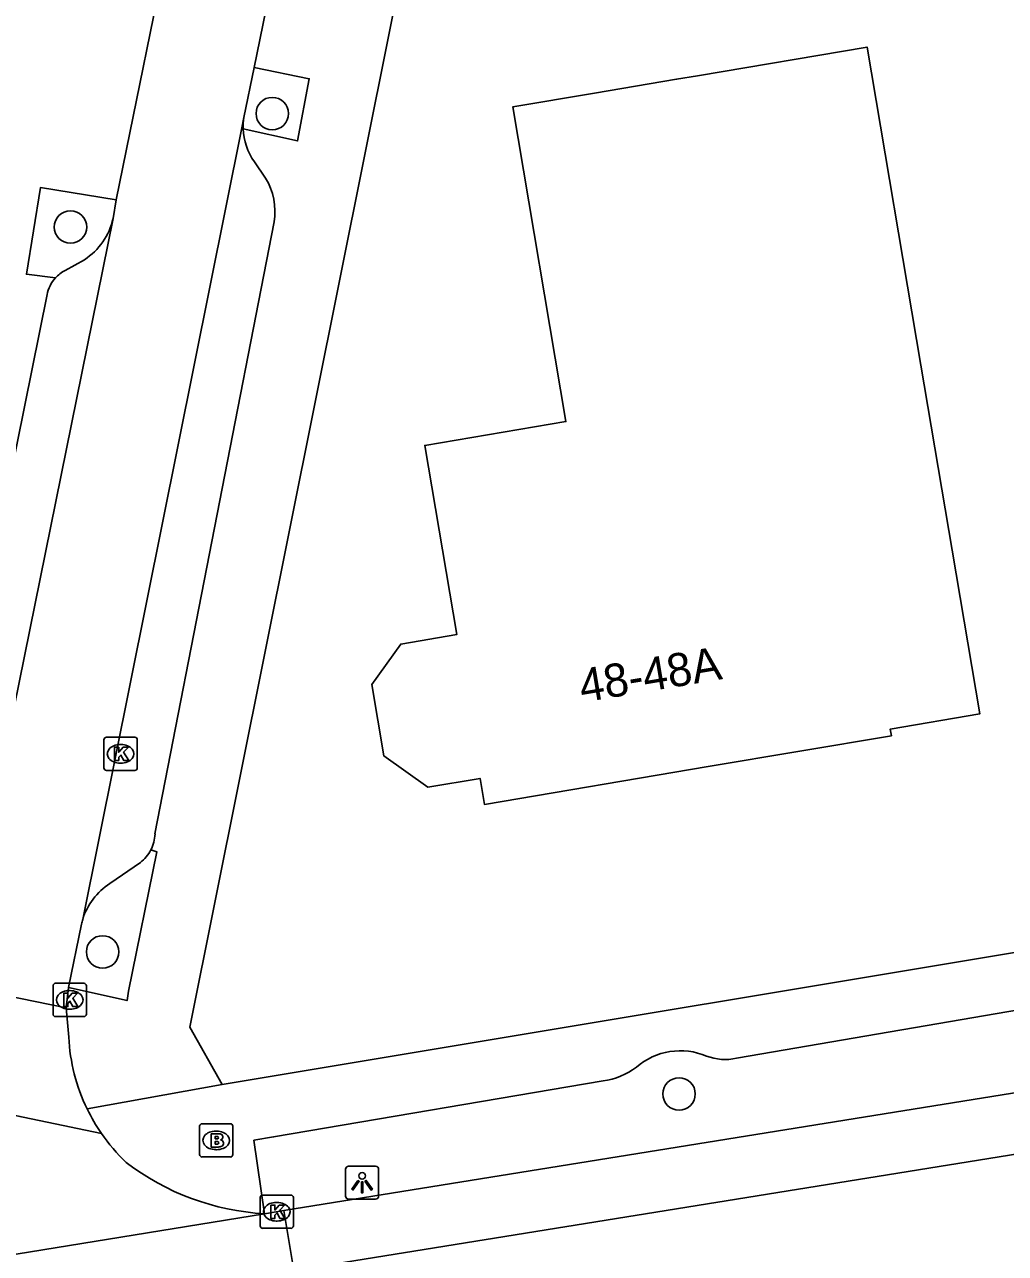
# Model space of a CAD drawing. Extents: x 161772 to 163123, y 383092 to 383917.
# Drawn here: x 162235.58 to 162265.11, y 383625.53 to 383662.53 of the extents above; entities that cross this region are included whole.
import ezdxf

# ---------------------------------------------------------------- set-up
doc = ezdxf.new("R2010")
doc.units = 0
for name, color, linetype in [('IMGEO_Boom', 7, 'Continuous'), ('IMGEO_Brandkraan', 7, 'Continuous'), ('IMGEO_Kolk', 7, 'Continuous'), ('IMGEO_Lichtpunt', 7, 'Continuous'), ('IMGEO_Pand', 7, 'Continuous'), ('IMGEO_Pand_nummerreeks', 7, 'Continuous'), ('IMGEO_Parkeervlak_open', 7, 'Continuous'), ('IMGEO_Rijbaan_lokaal_gesloten', 7, 'Continuous'), ('IMGEO_Rijbaan_lokaal_open', 7, 'Continuous'), ('IMGEO_Voetpad_open', 7, 'Continuous')]:
    doc.layers.add(name, color=color, linetype=linetype)

msp = doc.modelspace()

# ---------------------------------------------------------------- linework, layer by layer
at = {"layer": 'IMGEO_Boom'}
for centre in [(162243.037, 383659.849), (162236.961, 383656.433), (162237.929, 383634.607), (162255.285, 383630.33)]:
    msp.add_circle(centre, 0.489, dxfattribs=at)
at = {"layer": 'IMGEO_Brandkraan'}
for p, q in [((162240.849, 383628.507), (162240.849, 383629.359)), ((162240.924, 383629.433), (162241.776, 383629.433)), ((162241.337, 383629.213), (162241.362, 383629.213)), ((162241.85, 383629.359), (162241.85, 383628.507)), ((162241.776, 383628.433), (162240.924, 383628.433)), ((162241.36, 383628.653), (162241.335, 383628.653))]:
    msp.add_line(p, q, dxfattribs=at)
for points in [[(162240.849, 383628.507), (162240.849, 383629.359)], [(162240.924, 383629.433), (162241.776, 383629.433)], [(162241.85, 383629.359), (162241.85, 383628.507)], [(162241.197, 383629.133), (162241.197, 383628.733), (162241.41, 383628.733)], [(162241.428, 383629.133), (162241.197, 383629.133)], [(162241.376, 383629.052), (162241.322, 383629.052), (162241.322, 383628.976)], [(162241.322, 383628.976), (162241.375, 383628.976)], [(162241.384, 383628.9), (162241.322, 383628.9), (162241.322, 383628.819)], [(162241.322, 383628.819), (162241.384, 383628.819)], [(162241.776, 383628.433), (162240.924, 383628.433)]]:
    msp.add_lwpolyline(points, dxfattribs=at)
for centre, radius, start, end in [((162240.926, 383629.357), 0.0765, 91.552, 178.448), ((162240.926, 383629.357), 0.0765, 91.552, 178.448), ((162241.774, 383629.357), 0.0765, 1.552, 88.448), ((162241.774, 383629.357), 0.0765, 1.552, 88.448), ((162241.377, 383629.014), 0.0379, 267.8285, 90.9355), ((162241.385, 383628.859), 0.0404, 269.8759, 90.5077), ((162241.432, 383628.988), 0.145, 59.4692, 91.5367), ((162241.457, 383629.035), 0.0922, 285.5137, 58.1501), ((162241.462, 383628.843), 0.105, 301.3115, 78.989), ((162240.926, 383628.509), 0.0765, 181.552, 268.448), ((162240.926, 383628.509), 0.0765, 181.552, 268.448), ((162241.416, 383628.984), 0.251, 268.6676, 293.5347), ((162241.774, 383628.509), 0.0765, 271.552, 358.448), ((162241.774, 383628.509), 0.0765, 271.552, 358.448)]:
    msp.add_arc(centre, radius, start, end, dxfattribs=at)
for centre, major_axis, ratio, start_param, end_param in [((162241.336, 383628.933), (-0.387, 0.002), 0.722429, 4.712389, 7.853982), ((162241.361, 383628.933), (-0.39, 0.002), 0.717154, 1.570796, 4.712389)]:
    msp.add_ellipse(centre, major_axis=major_axis, ratio=ratio, start_param=start_param, end_param=end_param, dxfattribs=at)
at = {"layer": 'IMGEO_Kolk'}
for p, q in [((162237.97, 383640.146), (162237.97, 383640.998)), ((162238.045, 383641.072), (162238.897, 383641.072)), ((162238.971, 383640.998), (162238.971, 383640.146)), ((162238.458, 383640.852), (162238.483, 383640.852)), ((162238.481, 383640.292), (162238.456, 383640.292)), ((162238.897, 383640.072), (162238.045, 383640.072)), ((162236.438, 383632.736), (162236.438, 383633.588)), ((162236.513, 383633.662), (162237.365, 383633.662)), ((162237.439, 383633.588), (162237.439, 383632.736)), ((162236.926, 383633.442), (162236.951, 383633.442)), ((162236.949, 383632.882), (162236.924, 383632.882)), ((162237.365, 383632.662), (162236.513, 383632.662)), ((162242.747, 383627.285), (162243.599, 383627.285)), ((162242.672, 383626.359), (162242.672, 383627.211)), ((162243.16, 383627.065), (162243.185, 383627.065)), ((162243.673, 383627.211), (162243.673, 383626.359)), ((162243.599, 383626.285), (162242.747, 383626.285)), ((162243.183, 383626.505), (162243.158, 383626.505))]:
    msp.add_line(p, q, dxfattribs=at)
for points in [[(162237.97, 383640.146), (162237.97, 383640.998)], [(162238.045, 383641.072), (162238.897, 383641.072)], [(162238.971, 383640.998), (162238.971, 383640.146)], [(162238.291, 383640.772), (162238.414, 383640.772), (162238.414, 383640.621), (162238.544, 383640.772), (162238.708, 383640.772), (162238.562, 383640.621), (162238.715, 383640.372), (162238.563, 383640.372), (162238.478, 383640.536), (162238.414, 383640.469), (162238.414, 383640.372), (162238.291, 383640.372), (162238.291, 383640.772)], [(162238.897, 383640.072), (162238.045, 383640.072)], [(162236.438, 383632.736), (162236.438, 383633.588)], [(162236.513, 383633.662), (162237.365, 383633.662)], [(162237.439, 383633.588), (162237.439, 383632.736)], [(162236.759, 383633.362), (162236.882, 383633.362), (162236.882, 383633.211), (162237.012, 383633.362), (162237.176, 383633.362), (162237.03, 383633.211), (162237.183, 383632.962), (162237.031, 383632.962), (162236.946, 383633.126), (162236.882, 383633.059), (162236.882, 383632.962), (162236.759, 383632.962), (162236.759, 383633.362)], [(162237.365, 383632.662), (162236.513, 383632.662)], [(162242.747, 383627.285), (162243.599, 383627.285)], [(162242.672, 383626.359), (162242.672, 383627.211)], [(162242.993, 383626.985), (162243.116, 383626.985), (162243.116, 383626.834), (162243.246, 383626.985), (162243.41, 383626.985), (162243.264, 383626.834), (162243.417, 383626.585), (162243.265, 383626.585), (162243.18, 383626.749), (162243.116, 383626.682), (162243.116, 383626.585), (162242.993, 383626.585), (162242.993, 383626.985)], [(162243.673, 383627.211), (162243.673, 383626.359)], [(162243.599, 383626.285), (162242.747, 383626.285)]]:
    msp.add_lwpolyline(points, dxfattribs=at)
for centre, start, end in [((162238.047, 383640.996), 91.552, 178.448), ((162238.047, 383640.996), 91.552, 178.448), ((162238.895, 383640.996), 1.552, 88.448), ((162238.895, 383640.996), 1.552, 88.448), ((162238.047, 383640.148), 181.552, 268.448), ((162238.047, 383640.148), 181.552, 268.448), ((162238.895, 383640.148), 271.552, 358.448), ((162238.895, 383640.148), 271.552, 358.448), ((162236.515, 383633.586), 91.552, 178.448), ((162236.515, 383633.586), 91.552, 178.448), ((162237.363, 383633.586), 1.552, 88.448), ((162237.363, 383633.586), 1.552, 88.448), ((162236.515, 383632.738), 181.552, 268.448), ((162236.515, 383632.738), 181.552, 268.448), ((162237.363, 383632.738), 271.552, 358.448), ((162237.363, 383632.738), 271.552, 358.448), ((162242.749, 383627.209), 91.552, 178.448), ((162242.749, 383627.209), 91.552, 178.448), ((162243.597, 383627.209), 1.552, 88.448), ((162243.597, 383627.209), 1.552, 88.448), ((162242.749, 383626.361), 181.552, 268.448), ((162242.749, 383626.361), 181.552, 268.448), ((162243.597, 383626.361), 271.552, 358.448), ((162243.597, 383626.361), 271.552, 358.448)]:
    msp.add_arc(centre, 0.0765, start, end, dxfattribs=at)
for centre, major_axis, ratio, start_param, end_param in [((162238.457, 383640.572), (-0.387, 0.002), 0.722429, 4.712389, 7.853982), ((162238.482, 383640.572), (-0.39, 0.002), 0.717154, 1.570796, 4.712389), ((162236.925, 383633.162), (-0.387, 0.002), 0.722429, 4.712389, 7.853982), ((162236.95, 383633.162), (-0.39, 0.002), 0.717154, 1.570796, 4.712389), ((162243.159, 383626.785), (-0.387, 0.002), 0.722429, 4.712389, 7.853982), ((162243.184, 383626.785), (-0.39, 0.002), 0.717154, 1.570796, 4.712389)]:
    msp.add_ellipse(centre, major_axis=major_axis, ratio=ratio, start_param=start_param, end_param=end_param, dxfattribs=at)
at = {"layer": 'IMGEO_Lichtpunt'}
for p, q in [((162245.243, 383628.064), (162245.243, 383627.257)), ((162245.243, 383628.064), (162245.243, 383627.257)), ((162246.145, 383628.159), (162245.337, 383628.159)), ((162246.145, 383628.159), (162245.337, 383628.159)), ((162246.239, 383627.257), (162246.239, 383628.064)), ((162246.239, 383627.257), (162246.239, 383628.064)), ((162245.337, 383627.163), (162246.145, 383627.163)), ((162245.337, 383627.163), (162246.145, 383627.163))]:
    msp.add_line(p, q, dxfattribs=at)
for points in [[(162245.617, 383627.728), (162245.656, 383627.7), (162245.468, 383627.438), (162245.43, 383627.465), (162245.617, 383627.728)], [(162245.719, 383627.68), (162245.766, 383627.68), (162245.766, 383627.358), (162245.719, 383627.358), (162245.719, 383627.68)], [(162245.829, 383627.7), (162245.867, 383627.727), (162246.054, 383627.465), (162246.015, 383627.437), (162245.829, 383627.7)]]:
    msp.add_lwpolyline(points, dxfattribs=at)
msp.add_circle((162245.742, 383627.862), 0.0994, dxfattribs=at)
for centre, start, end in [((162245.337, 383628.064), 90, 180), ((162245.337, 383628.064), 90, 180), ((162246.145, 383628.064), 0, 90), ((162246.145, 383628.064), 0, 90), ((162245.337, 383627.257), 180, 270), ((162245.337, 383627.257), 180, 270), ((162246.145, 383627.257), 270, 0), ((162246.145, 383627.257), 270, 360)]:
    msp.add_arc(centre, 0.0946, start, end, dxfattribs=at)
at = {"layer": 'IMGEO_Pand'}
msp.add_lwpolyline([(162263.504, 383646.704), (162264.337, 383641.773), (162261.646, 383641.318), (162261.679, 383641.118), (162256.166, 383640.187), (162249.425, 383639.048), (162249.292, 383639.833), (162247.724, 383639.568), (162246.398, 383640.511), (162246.036, 383642.655), (162246.904, 383643.875), (162248.593, 383644.16), (162247.63, 383649.859), (162251.879, 383650.577), (162250.279, 383660.05), (162252.744, 383660.466), (162255.21, 383660.882), (162255.841, 383660.989), (162260.947, 383661.851), (162262.563, 383652.278), (162263.504, 383646.704)], dxfattribs=at)
at = {"layer": 'IMGEO_Parkeervlak_open'}
for points in [[(162236.804, 383655.127), (162237.38, 383655.448)], [(162239.067, 383637.297), (162238.144, 383636.666)]]:
    msp.add_lwpolyline(points, dxfattribs=at)
for centre, radius, start, end in [((162243.963, 383659.475), 1.8, 171.6899, 182.6353), ((162236.293, 383657.124), 1.998, 302.9641, 347.5596), ((162237.283, 383654.19), 1.053, 117.0482, 137.5481), ((162238.367, 383638.191), 1.135, 308.0553, 333.2519), ((162239.227, 383635.003), 1.985, 123.0596, 162.8784)]:
    msp.add_arc(centre, radius, start, end, dxfattribs=at)
at = {"layer": 'IMGEO_Rijbaan_lokaal_gesloten'}
for points in [[(162308.33, 383637.502), (162308.644, 383635.717), (162289.263, 383632.424), (162269.16, 383629.116), (162243.686, 383625.013), (162243.382, 383626.82)], [(162243.382, 383626.82), (162267.378, 383630.683)], [(162242.808, 383626.724), (162228.274, 383624.366)], [(162243.382, 383626.82), (162242.808, 383626.724)]]:
    msp.add_lwpolyline(points, dxfattribs=at)
for centre, radius, start, end in [((162242.616, 383632.42), 5.75, 214.7467, 226.229), ((162243.244, 383634.304), 7.593, 232.6557, 266.7088)]:
    msp.add_arc(centre, radius, start, end, dxfattribs=at)
at = {"layer": 'IMGEO_Rijbaan_lokaal_open'}
for points in [[(162244.462, 383670.857), (162242.496, 383661.241)], [(162240.076, 383665.771), (162238.342, 383657.247)], [(162242.181, 383659.735), (162242.496, 383661.241)], [(162237.33, 383635.587), (162242.118, 383659.423), (162242.181, 383659.735)], [(162238.342, 383657.247), (162238.244, 383656.694)], [(162238.244, 383656.694), (162234.005, 383635.785)], [(162236.904, 383633.536), (162237.293, 383635.447)], [(162233.579, 383633.587), (162236.834, 383632.925)], [(162236.904, 383633.536), (162236.834, 383632.925)], [(162236.834, 383632.925), (162236.909, 383632.043)], [(162232.978, 383630.162), (162237.891, 383629.143)]]:
    msp.add_lwpolyline(points, dxfattribs=at)
for centre, radius, start, end in [((162239.058, 383635.055), 1.808, 162.901, 167.491), ((162242.473, 383632.316), 5.571, 182.8051, 205.9271), ((162242.465, 383632.292), 5.553, 205.7438, 214.5465)]:
    msp.add_arc(centre, radius, start, end, dxfattribs=at)
at = {"layer": 'IMGEO_Voetpad_open'}
for points in [[(162255.603, 383707.378), (162240.556, 383632.345), (162241.527, 383630.611)], [(162242.496, 383661.241), (162244.153, 383660.898), (162243.8, 383659.028), (162242.164, 383659.392)], [(162242.499, 383658.393), (162242.836, 383657.909)], [(162238.342, 383657.247), (162236.057, 383657.622), (162235.636, 383655.013), (162236.506, 383654.9)], [(162243.094, 383656.591), (162239.506, 383638.16)], [(162233.079, 383638.681), (162236.258, 383654.397)], [(162241.527, 383630.611), (162299.718, 383640.313), (162304.798, 383641.16), (162310.606, 383642.128)], [(162239.381, 383637.68), (162239.557, 383637.622), (162238.712, 383633.424), (162238.664, 383633.14), (162236.904, 383633.536)], [(162267.184, 383631.841), (162266.97, 383633.115), (162257.014, 383631.404)], [(162253, 383630.725), (162243.079, 383629.038), (162242.484, 383628.937), (162242.808, 383626.724)], [(162237.463, 383629.88), (162241.527, 383630.611)]]:
    msp.add_lwpolyline(points, dxfattribs=at)
for centre, radius, start, end in [((162244.043, 383659.467), 1.881, 182.2712, 214.805), ((162241.183, 383656.901), 1.936, 350.7768, 31.3745), ((162237.262, 383654.215), 1.02, 137.8003, 169.7093), ((162238.371, 383638.199), 1.136, 332.7903, 358.0166), ((162255.324, 383629.617), 2.014, 66.8875, 131.0689), ((162256.676, 383632.956), 1.588, 249.313, 282.2894), ((162252.678, 383632.933), 2.232, 278.2924, 306.3527)]:
    msp.add_arc(centre, radius, start, end, dxfattribs=at)

# ---------------------------------------------------------------- texts
at = {"layer": 'IMGEO_Pand_nummerreeks'}
msp.add_text('48-48A', height=1, rotation=9.4739, dxfattribs=at).set_placement((162252.366, 383642.115))

doc.saveas('drawing.dxf')
